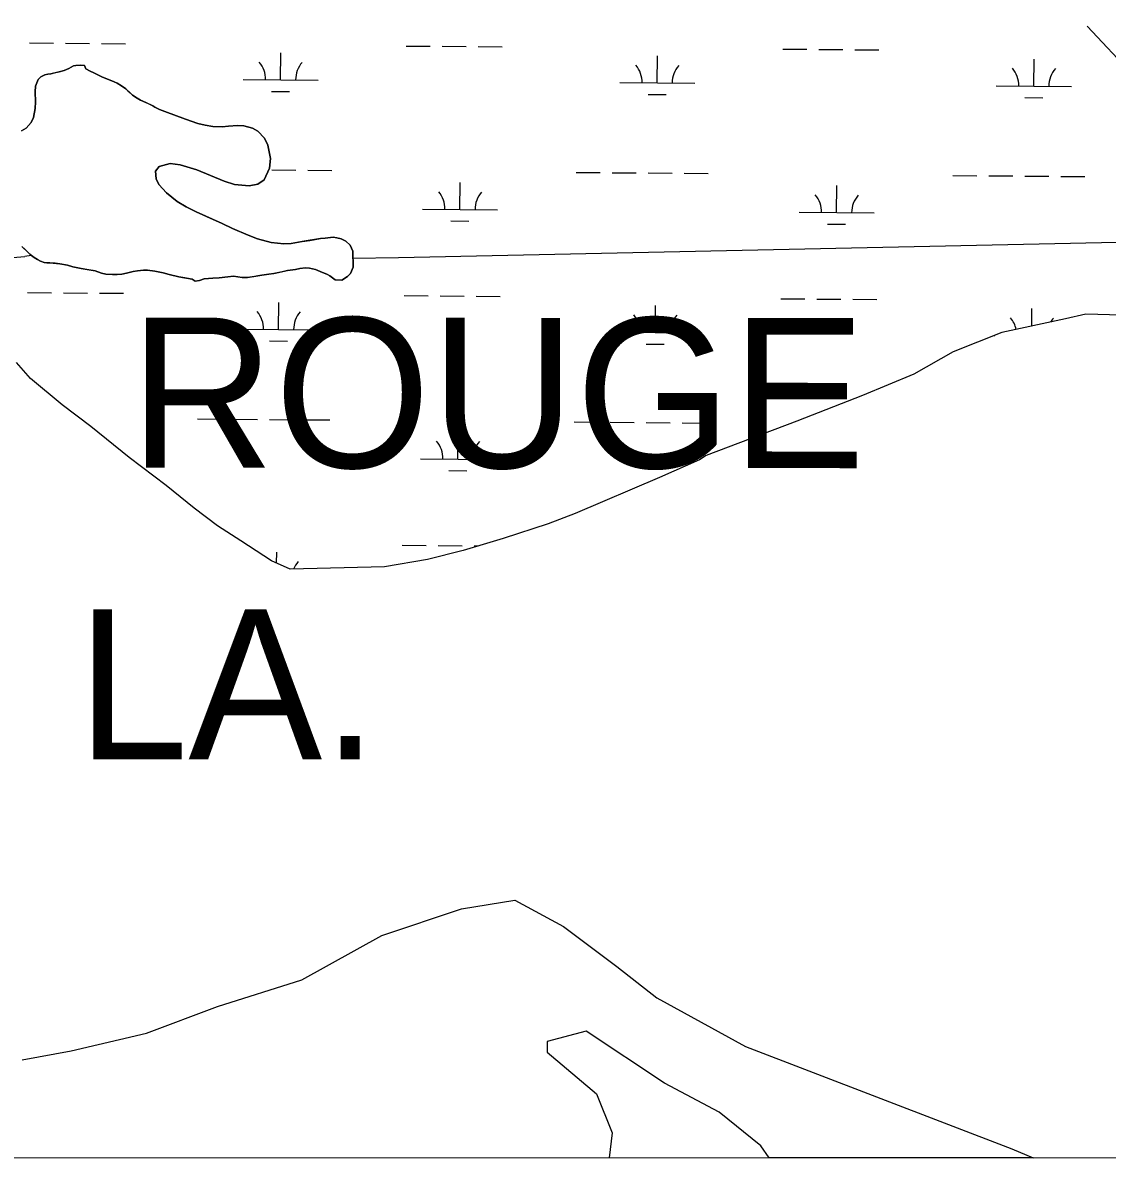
# Model space of a CAD drawing. Extents: x 3271442 to 3309282, y 752266 to 777610.
# Drawn here: x 3294121 to 3295566, y 757642 to 759160 of the extents above; entities that cross this region are included whole.
import ezdxf

# ---------------------------------------------------------------- set-up
doc = ezdxf.new("R2010")
doc.units = 0
for name, color, linetype in [('V-GRID-FRAM', 7, 'Continuous'), ('V-ROAD-CNTR', 7, 'Continuous'), ('V-SITE-VEGE', 7, 'Continuous'), ('V-TOPO-GNAM-IDEN', 7, 'Continuous'), ('V-TOPO-SHOR', 7, 'Continuous'), ('V-WETL-SWMP', 7, 'Continuous')]:
    doc.layers.add(name, color=color, linetype=linetype)

msp = doc.modelspace()

# ---------------------------------------------------------------- linework, layer by layer
at = {"layer": 'V-GRID-FRAM'}
msp.add_lwpolyline([(3275591.3, 775827.4), (3307043.5, 775836.6), (3307056.7, 757650.8), (3275588.7, 757641.7), (3275591.3, 775827.4)], dxfattribs=at)
at = {"layer": 'V-ROAD-CNTR'}
msp.add_line((3295539.3, 759155.6), (3295607.7, 759082.6), dxfattribs=at)
at = {"layer": 'V-SITE-VEGE'}
for p, q in [((3294705.6, 757979.2), (3294776.6, 757991.1)), ((3294776.6, 757991.1), (3294841.6, 757955.6)), ((3294599.2, 757943.7), (3294705.6, 757979.2)), ((3294841.6, 757955.6), (3294912.6, 757902.3)), ((3294492.8, 757884.6), (3294599.2, 757943.7)), ((3294912.6, 757902.3), (3294965.8, 757860.9)), ((3294380.4, 757849.1), (3294492.8, 757884.6)), ((3294965.8, 757860.9), (3295084.1, 757795.8)), ((3294285.8, 757813.5), (3294380.4, 757849.1)), ((3294185.3, 757789.9), (3294285.8, 757813.5)), ((3294871.8, 757816.3), (3294819.6, 757802.4)), ((3294976, 757746.8), (3294871.8, 757816.3)), ((3294819.6, 757802.4), (3294819.6, 757788.5)), ((3294120.2, 757778), (3294185.3, 757789.9)), ((3294819.6, 757788.5), (3294885.7, 757732.8)), ((3295084.1, 757795.8), (3295438.9, 757659.7)), ((3295049, 757708.5), (3294976, 757746.8)), ((3294885.7, 757732.8), (3294906.5, 757680.7)), ((3295104.7, 757663.3), (3295049, 757708.5)), ((3294906.5, 757680.7), (3294902.4, 757647.3)), ((3295115.7, 757647.3), (3295104.7, 757663.3)), ((3294902.4, 757647.3), (3293700.7, 757646.9)), ((3295467.3, 757647.4), (3295115.7, 757647.3)), ((3295438.9, 757659.7), (3295467.3, 757647.4))]:
    msp.add_line(p, q, dxfattribs=at)
at = {"layer": 'V-TOPO-SHOR'}
for p, q in [((3294621.8, 758847.4), (3295779.2, 758872.4)), ((3294132.2, 758850.3), (3294123.8, 758848.6)), ((3294560.9, 758846.7), (3294621.8, 758847.4))]:
    msp.add_line(p, q, dxfattribs=at)
for points in [[(3294119.1, 759016.2), (3294125.2, 759019.8), (3294132.1, 759027.2), (3294135.1, 759034), (3294137.4, 759046.2), (3294137.7, 759054.7), (3294137.2, 759068.1), (3294137.7, 759075.8), (3294141.2, 759084.6), (3294144.8, 759088.2), (3294150.5, 759091.1), (3294154.3, 759091.9), (3294158.1, 759092.3), (3294164.9, 759093.8), (3294169.6, 759094.8), (3294176, 759096.6), (3294179, 759097.9), (3294182.1, 759099.3), (3294188.3, 759102.9), (3294191.6, 759103.5), (3294198.2, 759103.6), (3294203.2, 759103.2)], [(3294203.2, 759103.2), (3294204.8, 759099.1), (3294210.8, 759095.7), (3294215.4, 759093.4), (3294222.6, 759090), (3294227, 759087.7), (3294233.6, 759085.3), (3294237.4, 759084), (3294242.8, 759081.6), (3294246.6, 759079.7), (3294252.6, 759076.3), (3294258.2, 759072.2), (3294261, 759069.4), (3294263.8, 759066.7), (3294267, 759063.9), (3294273.2, 759059.8), (3294278, 759057.2), (3294284.8, 759054.1), (3294288.8, 759052.1), (3294294, 759049.6), (3294296.8, 759047.6), (3294303, 759044.9), (3294310.2, 759042), (3294325.7, 759036.3), (3294337.7, 759032), (3294354.3, 759026.2), (3294364, 759023.7), (3294374.2, 759022), (3294386.7, 759021.8), (3294394.9, 759022.5), (3294407.2, 759023.2), (3294415.6, 759023.1), (3294427, 759020), (3294434, 759015.8), (3294443.2, 759006.6), (3294447.6, 758997), (3294451, 758979.2), (3294449.9, 758966.4), (3294442.6, 758950.8), (3294434.1, 758945.2), (3294422.8, 758943.1), (3294403.1, 758944.8), (3294389.1, 758949), (3294352.8, 758964.1), (3294330.8, 758971.1), (3294317.5, 758972.7), (3294302.6, 758968.6), (3294297.8, 758962.6), (3294298.5, 758952.3), (3294302, 758944.8), (3294312.6, 758933.5), (3294326.6, 758921.9), (3294338.6, 758915), (3294351.8, 758908.3), (3294365.8, 758902.1), (3294386.8, 758892.7), (3294400.5, 758886), (3294421.1, 758877), (3294433.9, 758872.1), (3294452, 758867.3), (3294468.6, 758865.6), (3294478.7, 758866.3), (3294493.4, 758868.6), (3294503.4, 758870.3), (3294517.5, 758872.6), (3294523.8, 758873.3)], [(3294529.9, 758823.2), (3294527, 758824.9), (3294517.2, 758829), (3294510.8, 758831.3), (3294502.9, 758833.3), (3294497.7, 758833.6), (3294490.1, 758832.8), (3294484.2, 758831.5), (3294473.6, 758829.9), (3294466.7, 758828.4), (3294455.3, 758826.1), (3294448.6, 758825.1), (3294439.4, 758824), (3294434.1, 758823.2), (3294429.7, 758822.3), (3294420.4, 758820.7), (3294413.2, 758821), (3294401.8, 758822.5), (3294394.3, 758821.5), (3294382.5, 758820.2), (3294374.2, 758819.9), (3294362.8, 758818.8), (3294356.5, 758816.8), (3294350.7, 758815.8), (3294346.7, 758818.7), (3294337, 758820.4), (3294329, 758821.8), (3294316.2, 758824.9), (3294308.2, 758827.2), (3294297.1, 758829.3), (3294287.3, 758830.4), (3294281.7, 758830.6), (3294273.8, 758829.7), (3294268, 758828.7), (3294259.1, 758826.4), (3294252.7, 758825.4), (3294246.6, 758824.7), (3294240.6, 758824.7), (3294231.8, 758825.4), (3294225.6, 758826.5), (3294217.5, 758829.5), (3294206.3, 758831.4), (3294198.5, 758832.7), (3294187.4, 758835.2), (3294180.4, 758837.1), (3294170.2, 758839.2), (3294164.2, 758839.8), (3294156.9, 758840.3), (3294152.9, 758840.5), (3294149.3, 758840.9), (3294144.7, 758842.4), (3294140.7, 758844.6), (3294136.1, 758847.3), (3294132.7, 758849.9), (3294130.3, 758852.1), (3294127.9, 758854.2), (3294123.5, 758858.6), (3294119.7, 758862.3)], [(3294523.8, 758873.3), (3294534.6, 758874.5), (3294539.4, 758873.8), (3294545.3, 758872.2), (3294551.3, 758869.3), (3294557.1, 758863.9), (3294560.8, 758855.8), (3294561, 758834.7), (3294557.6, 758825.9), (3294553.7, 758822.1), (3294546.2, 758817.3), (3294537.4, 758817.8), (3294529.9, 758823.2)], [(3293592.4, 758831), (3293976.1, 758836.2), (3294123.8, 758848.6)]]:
    msp.add_lwpolyline(points, dxfattribs=at)
at = {"layer": 'V-WETL-SWMP'}
for p, q in [((3294130, 759133.4), (3294162, 759133.1)), ((3294178, 759133), (3294210, 759132.7)), ((3294226, 759132.6), (3294258, 759132.3)), ((3294464.5, 759084.2), (3294464.8, 759120.2)), ((3294631.9, 759129.3), (3294663.9, 759129)), ((3294679.9, 759128.9), (3294711.9, 759128.6)), ((3294727.9, 759128.5), (3294759.9, 759128.2)), ((3295133.8, 759125.1), (3295165.8, 759124.9)), ((3295181.8, 759124.7), (3295213.8, 759124.5)), ((3295229.8, 759124.3), (3295261.8, 759124.1)), ((3294191.6, 759103.5), (3294188.3, 759102.9)), ((3294198.2, 759103.6), (3294191.6, 759103.5)), ((3294203.2, 759103.2), (3294198.2, 759103.6)), ((3294204.8, 759099.1), (3294203.2, 759103.2)), ((3294966.4, 759080.1), (3294966.7, 759116.1)), ((3295468.3, 759075.9), (3295468.6, 759111.9)), ((3294144.8, 759088.2), (3294141.2, 759084.6)), ((3294150.5, 759091.1), (3294144.8, 759088.2)), ((3294154.3, 759091.9), (3294150.5, 759091.1)), ((3294158.1, 759092.3), (3294154.3, 759091.9)), ((3294169.6, 759094.8), (3294158.1, 759092.3)), ((3294176, 759096.6), (3294169.6, 759094.8)), ((3294182.1, 759099.3), (3294176, 759096.6)), ((3294188.3, 759102.9), (3294182.1, 759099.3)), ((3294210.8, 759095.7), (3294204.8, 759099.1)), ((3294215.4, 759093.4), (3294210.8, 759095.7)), ((3294222.6, 759090), (3294215.4, 759093.4)), ((3294227, 759087.7), (3294222.6, 759090)), ((3294137.7, 759075.8), (3294137.2, 759068.1)), ((3294141.2, 759084.6), (3294137.7, 759075.8)), ((3294237.4, 759084), (3294227, 759087.7)), ((3294242.8, 759081.6), (3294237.4, 759084)), ((3294246.6, 759079.7), (3294242.8, 759081.6)), ((3294252.6, 759076.3), (3294246.6, 759079.7)), ((3294258.2, 759072.2), (3294252.6, 759076.3)), ((3294414.5, 759084.6), (3294514.5, 759083.8)), ((3294916.4, 759080.5), (3295016.4, 759079.7)), ((3295418.3, 759076.3), (3295518.3, 759075.5)), ((3294137.2, 759068.1), (3294137.7, 759054.7)), ((3294263.8, 759066.7), (3294258.2, 759072.2)), ((3294267, 759063.9), (3294263.8, 759066.7)), ((3294273.2, 759059.8), (3294267, 759063.9)), ((3294278, 759057.2), (3294273.2, 759059.8)), ((3294452.4, 759068.9), (3294476.4, 759068.7)), ((3294954.3, 759064.7), (3294978.2, 759064.5)), ((3295456.1, 759060.6), (3295480.1, 759060.4)), ((3294137.4, 759046.2), (3294135.1, 759034)), ((3294137.7, 759054.7), (3294137.4, 759046.2)), ((3294284.8, 759054.1), (3294278, 759057.2)), ((3294294, 759049.6), (3294284.8, 759054.1)), ((3294296.8, 759047.6), (3294294, 759049.6)), ((3294303, 759044.9), (3294296.8, 759047.6)), ((3294310.2, 759041.9), (3294303, 759044.9)), ((3294135.1, 759034), (3294132.1, 759027.2)), ((3294337.7, 759032), (3294310.2, 759041.9)), ((3294354.3, 759026.2), (3294337.7, 759032)), ((3294125.2, 759019.8), (3294119.1, 759016.2)), ((3294132.1, 759027.2), (3294125.2, 759019.8)), ((3294364, 759023.7), (3294354.3, 759026.2)), ((3294374.2, 759021.9), (3294364, 759023.7)), ((3294386.7, 759021.8), (3294374.2, 759021.9)), ((3294394.9, 759022.5), (3294386.7, 759021.8)), ((3294407.2, 759023.2), (3294394.9, 759022.5)), ((3294415.6, 759023.1), (3294407.2, 759023.2)), ((3294427, 759020), (3294415.6, 759023.1)), ((3294434, 759015.8), (3294427, 759020)), ((3294443.2, 759006.6), (3294434, 759015.8)), ((3294447.6, 758997), (3294443.2, 759006.6)), ((3294451, 758979.2), (3294447.6, 758997)), ((3294297.8, 758962.6), (3294302.6, 758968.6)), ((3294302.6, 758968.6), (3294317.5, 758972.7)), ((3294317.5, 758972.7), (3294330.8, 758971.1)), ((3294330.8, 758971.1), (3294352.8, 758964.1)), ((3294449.9, 758966.4), (3294451, 758979.2)), ((3294298.5, 758952.3), (3294297.8, 758962.6)), ((3294302, 758944.8), (3294298.5, 758952.3)), ((3294352.8, 758964.1), (3294389.1, 758949)), ((3294442.6, 758950.8), (3294449.9, 758966.4)), ((3294452.7, 758964.2), (3294484.7, 758964)), ((3294500.7, 758963.8), (3294532.7, 758963.6)), ((3294858.5, 758960.9), (3294890.5, 758960.6)), ((3294906.5, 758960.5), (3294938.5, 758960.2)), ((3294954.5, 758960.1), (3294986.5, 758959.8)), ((3295002.5, 758959.7), (3295034.5, 758959.4)), ((3295360.4, 758956.7), (3295392.4, 758956.5)), ((3295408.4, 758956.4), (3295440.4, 758956.1)), ((3295456.4, 758956), (3295488.4, 758955.7)), ((3295504.4, 758955.6), (3295536.4, 758955.3)), ((3294312.6, 758933.5), (3294302, 758944.8)), ((3294389.1, 758949), (3294403.1, 758944.7)), ((3294403.1, 758944.7), (3294422.8, 758943.1)), ((3294422.8, 758943.1), (3294434.1, 758945.2)), ((3294434.1, 758945.2), (3294442.6, 758950.8)), ((3294703.5, 758911.4), (3294703.8, 758947.4)), ((3295205.4, 758907.3), (3295205.7, 758943.3)), ((3294326.6, 758921.9), (3294312.6, 758933.5)), ((3294338.6, 758915), (3294326.6, 758921.9)), ((3294351.8, 758908.3), (3294338.6, 758915)), ((3294386.8, 758892.7), (3294351.8, 758908.3)), ((3294653.5, 758911.8), (3294753.5, 758911)), ((3295155.4, 758907.7), (3295255.4, 758906.9)), ((3294400.5, 758886), (3294386.8, 758892.7)), ((3294691.4, 758896.1), (3294715.4, 758895.9)), ((3295193.3, 758892), (3295217.3, 758891.8)), ((3294421.1, 758877), (3294400.5, 758886)), ((3294433.9, 758872.1), (3294421.1, 758877)), ((3294119.7, 758862.3), (3294127.9, 758854.2)), ((3294452, 758867.3), (3294433.9, 758872.1)), ((3294468.6, 758865.6), (3294452, 758867.3)), ((3294478.7, 758866.3), (3294468.6, 758865.6)), ((3294493.4, 758868.6), (3294478.7, 758866.3)), ((3294517.5, 758872.6), (3294493.4, 758868.6)), ((3294523.8, 758873.3), (3294517.5, 758872.6)), ((3294534.6, 758874.5), (3294523.8, 758873.3)), ((3294539.4, 758873.8), (3294534.6, 758874.5)), ((3294545.3, 758872.2), (3294539.4, 758873.8)), ((3294551.3, 758869.3), (3294545.3, 758872.2)), ((3294557.1, 758863.9), (3294551.3, 758869.3)), ((3294560.8, 758855.8), (3294557.1, 758863.9)), ((3294127.9, 758854.2), (3294132.7, 758849.9)), ((3294132.7, 758849.9), (3294136.1, 758847.3)), ((3294136.1, 758847.3), (3294140.7, 758844.6)), ((3294561, 758834.7), (3294560.8, 758855.8)), ((3294140.7, 758844.6), (3294144.7, 758842.4)), ((3294144.7, 758842.4), (3294149.3, 758840.9)), ((3294149.3, 758840.9), (3294152.9, 758840.5)), ((3294152.9, 758840.5), (3294156.9, 758840.3)), ((3294156.9, 758840.3), (3294170.2, 758839.2)), ((3294170.2, 758839.2), (3294180.4, 758837.1)), ((3294180.4, 758837.1), (3294187.4, 758835.2)), ((3294187.4, 758835.2), (3294198.5, 758832.7)), ((3294198.5, 758832.7), (3294217.5, 758829.5)), ((3294273.8, 758829.7), (3294281.7, 758830.6)), ((3294281.7, 758830.6), (3294287.3, 758830.4)), ((3294287.3, 758830.4), (3294297.1, 758829.3)), ((3294455.3, 758826.1), (3294473.6, 758829.9)), ((3294473.6, 758829.9), (3294484.2, 758831.5)), ((3294484.2, 758831.5), (3294490.1, 758832.8)), ((3294490.1, 758832.8), (3294497.7, 758833.6)), ((3294497.7, 758833.6), (3294502.9, 758833.3)), ((3294502.9, 758833.3), (3294510.8, 758831.3)), ((3294510.8, 758831.3), (3294517.2, 758829)), ((3294557.6, 758825.9), (3294561, 758834.7)), ((3294217.5, 758829.5), (3294225.6, 758826.5)), ((3294225.6, 758826.5), (3294231.8, 758825.4)), ((3294231.8, 758825.4), (3294240.6, 758824.7)), ((3294240.6, 758824.7), (3294246.6, 758824.7)), ((3294246.6, 758824.7), (3294252.7, 758825.3)), ((3294252.7, 758825.3), (3294259.1, 758826.4)), ((3294259.1, 758826.4), (3294268, 758828.7)), ((3294268, 758828.7), (3294273.8, 758829.7)), ((3294297.1, 758829.3), (3294308.2, 758827.2)), ((3294308.2, 758827.2), (3294316.2, 758824.8)), ((3294316.2, 758824.8), (3294329, 758821.8)), ((3294329, 758821.8), (3294346.7, 758818.7)), ((3294346.7, 758818.7), (3294350.7, 758815.8)), ((3294350.7, 758815.8), (3294356.5, 758816.8)), ((3294356.5, 758816.8), (3294362.8, 758818.8)), ((3294362.8, 758818.8), (3294374.2, 758819.9)), ((3294374.2, 758819.9), (3294382.5, 758820.2)), ((3294382.5, 758820.2), (3294394.3, 758821.5)), ((3294394.3, 758821.5), (3294401.8, 758822.5)), ((3294401.8, 758822.5), (3294413.2, 758821)), ((3294413.2, 758821), (3294420.4, 758820.7)), ((3294420.4, 758820.7), (3294434.1, 758823.2)), ((3294434.1, 758823.2), (3294439.4, 758824)), ((3294439.4, 758824), (3294448.6, 758825.1)), ((3294448.6, 758825.1), (3294455.3, 758826.1)), ((3294517.2, 758829), (3294527, 758824.9)), ((3294527, 758824.9), (3294529.9, 758823.2)), ((3294529.9, 758823.2), (3294537.4, 758817.8)), ((3294537.4, 758817.8), (3294546.2, 758817.3)), ((3294546.2, 758817.3), (3294553.7, 758822.1)), ((3294553.7, 758822.1), (3294557.6, 758825.9)), ((3294127.3, 758800.7), (3294159.3, 758800.5)), ((3294175.3, 758800.3), (3294207.3, 758800.1)), ((3294223.3, 758799.9), (3294255.3, 758799.7)), ((3294461.7, 758751.5), (3294462, 758787.5)), ((3294629.2, 758796.6), (3294661.2, 758796.3)), ((3294677.2, 758796.2), (3294709.2, 758795.9)), ((3294725.2, 758795.8), (3294757.2, 758795.5)), ((3295131.1, 758792.5), (3295163.1, 758792.2)), ((3295179.1, 758792.1), (3295211.1, 758791.8)), ((3295227.1, 758791.7), (3295259.1, 758791.4)), ((3294963.6, 758747.4), (3294963.9, 758783.4)), ((3295465.6, 758756.1), (3295465.8, 758779.3)), ((3295537.8, 758771.8), (3295510.4, 758765.7)), ((3295585, 758770.4), (3295537.8, 758771.8)), ((3295510.4, 758765.7), (3295425.7, 758747.4)), ((3294411.7, 758752), (3294511.7, 758751.1)), ((3294913.6, 758747.8), (3295013.6, 758747)), ((3295425.7, 758747.4), (3295360.8, 758721.6)), ((3295415.5, 758743.7), (3295416.2, 758743.7)), ((3294449.6, 758736.2), (3294473.6, 758736)), ((3294951.5, 758732.1), (3294975.5, 758731.9)), ((3295360.8, 758721.6), (3295308.4, 758692)), ((3294131.2, 758686.2), (3294112.6, 758707.4)), ((3294173.4, 758651.1), (3294131.2, 758686.2)), ((3295308.4, 758692), (3295239.9, 758663.7)), ((3295239.9, 758663.7), (3295152.6, 758629.2)), ((3294211.8, 758622.3), (3294173.4, 758651.1)), ((3294262.6, 758581), (3294211.8, 758622.3)), ((3294353.9, 758632.4), (3294385.9, 758632.1)), ((3294401.9, 758632), (3294433.9, 758631.7)), ((3294449.9, 758631.6), (3294481.9, 758631.3)), ((3294497.9, 758631.2), (3294529.9, 758630.9)), ((3294855.8, 758628.2), (3294887.8, 758628)), ((3294903.8, 758627.8), (3294935.8, 758627.6)), ((3294951.8, 758627.4), (3294983.8, 758627.2)), ((3294999.8, 758627), (3295031.8, 758626.8)), ((3295152.6, 758629.2), (3295090.3, 758605.9)), ((3294700.8, 758578.8), (3294701.1, 758614.8)), ((3295090.3, 758605.9), (3295031.7, 758583.7)), ((3294312.2, 758543.5), (3294262.6, 758581)), ((3294650.8, 758579.2), (3294750.8, 758578.3)), ((3295022.9, 758577.6), (3294969.3, 758554.2)), ((3295031.7, 758583.7), (3295022.9, 758577.6)), ((3294688.7, 758563.4), (3294712.7, 758563.2)), ((3294349.4, 758513.4), (3294312.2, 758543.5)), ((3294969.3, 758554.2), (3294857.1, 758506.1)), ((3294380.4, 758489.6), (3294349.4, 758513.4)), ((3294857.1, 758506.1), (3294821, 758492.6)), ((3294411.4, 758469.6), (3294380.4, 758489.6)), ((3294821, 758492.6), (3294761.1, 758473)), ((3294452.4, 758443.3), (3294411.4, 758469.6)), ((3294761.1, 758473), (3294707.6, 758457)), ((3294459.2, 758440.2), (3294459.3, 758454.9)), ((3294626.4, 758463.9), (3294658.4, 758463.7)), ((3294707.6, 758457), (3294660.2, 758444.8)), ((3294674.4, 758463.5), (3294706.4, 758463.3)), ((3294722.4, 758463.1), (3294727.9, 758463.1)), ((3294477.2, 758432), (3294452.4, 758443.3)), ((3294602.9, 758435.1), (3294477.2, 758432)), ((3294660.2, 758444.8), (3294602.9, 758435.1))]:
    msp.add_line(p, q, dxfattribs=at)
for centre, start, end in [((3294409.2, 759085.1), 358.7563, 40.2999), ((3294519.7, 759084.2), 138.7563, 180.2999), ((3294911.1, 759081), 358.7563, 40.2999), ((3295021.6, 759080.1), 138.7563, 180.2999), ((3295413, 759076.9), 358.7563, 40.2999), ((3295523.5, 759076), 138.7563, 180.2999), ((3294648.3, 758912.3), 358.7563, 40.2999), ((3294758.8, 758911.4), 138.7563, 180.2999), ((3295150.2, 758908.2), 358.7563, 40.2999), ((3295260.7, 758907.3), 138.7563, 180.2999), ((3294406.5, 758752.5), 358.7563, 40.2999), ((3294517, 758751.6), 138.7563, 180.2999), ((3294908.4, 758748.3), 358.7563, 40.2999), ((3295018.9, 758747.4), 138.7563, 180.2999), ((3295410.3, 758744.2), 12.0589, 40.2999), ((3295520.8, 758743.3), 138.7563, 148.9904), ((3294645.6, 758579.7), 358.7563, 40.2999), ((3294756, 758578.8), 138.7563, 180.2999), ((3294514.3, 758418.9), 138.7563, 158.0474)]:
    msp.add_arc(centre, 35.2, start, end, dxfattribs=at)

# ---------------------------------------------------------------- texts
at = {"layer": 'V-TOPO-GNAM-IDEN'}
for s, rotation, p in [('ROUGE', 359.9556, (3294263.1, 758567.4)), ('LA.', 0.0095, (3294192.8, 758178.6))]:
    msp.add_text(s, height=200, rotation=rotation, dxfattribs=at).set_placement(p)

doc.saveas('drawing.dxf')
